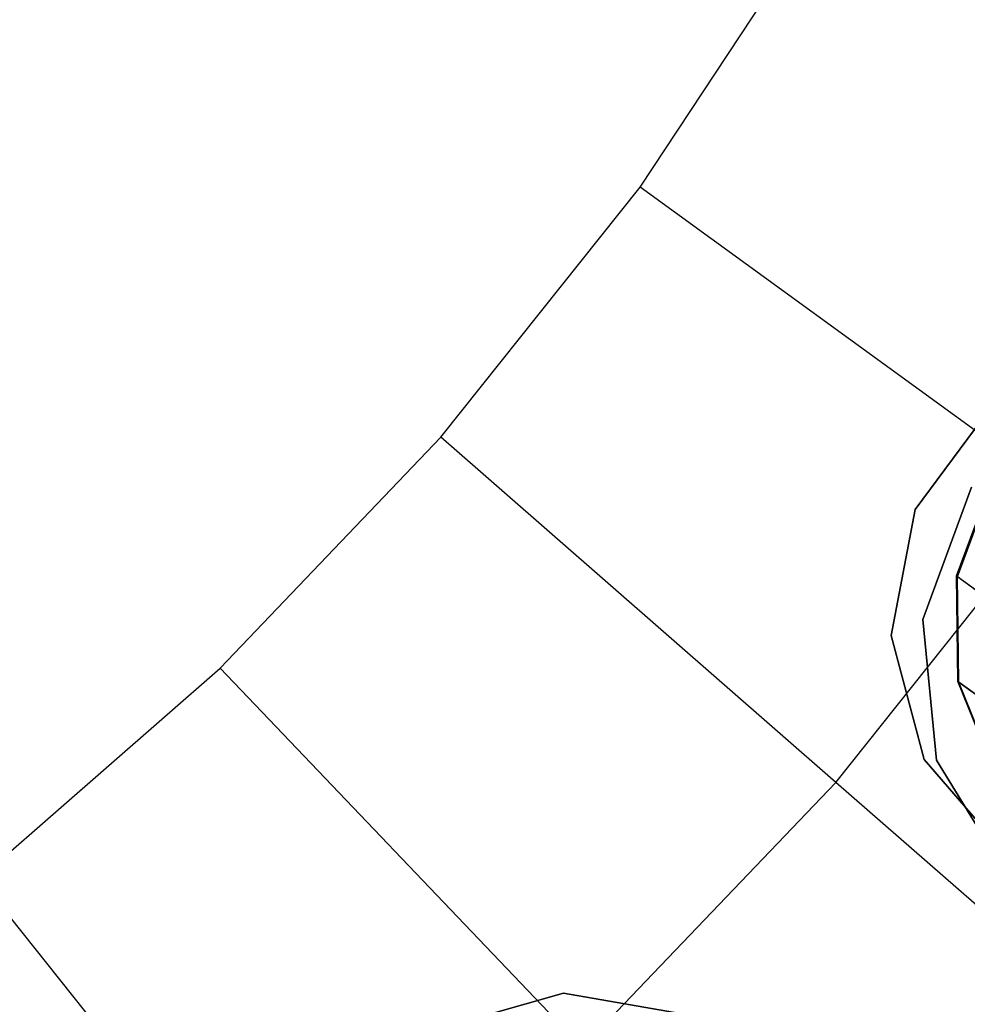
# Model space of a CAD drawing. Extents: x 0.3 to 7.1, y -3.38 to 3.38.
# Tile 393 of 604: x 4.48 to 4.81, y -1.01 to -0.67. Entities that reach past the tile are written whole.
import ezdxf

# ---------------------------------------------------------------- set-up
doc = ezdxf.new("R2010")
doc.units = 0
doc.header["$LTSCALE"] = 2.54
doc.layers.get('0').update_dxf_attribs({"linetype": 'CONTINUOUS'})

# ---------------------------------------------------------------- blocks, each defined once
blk = doc.blocks.new('SINGLES_AVVSTL_STL')
at = {"color": 0}
for p, q in [((4.69624, -0.7265, 5.4454), (4.75734, -0.63394, 5.4454)), ((4.69624, -0.7265, 5.4454), (4.75734, -0.63394, 5.4454)), ((4.62709, -0.81321, 5.4454), (4.69624, -0.7265, 5.4454)), ((4.62709, -0.81321, 5.4454), (4.69624, -0.7265, 5.4454)), ((4.84346, -0.83346, 5.30457), (4.69624, -0.7265, 5.4454)), ((4.84346, -0.83346, 5.30457), (4.69624, -0.7265, 5.4454)), ((4.79172, -0.83825, 54.83894), (4.8182, -0.80248, 54.83894)), ((4.8182, -0.80248, 54.63894), (4.79172, -0.83825, 54.63894)), ((4.8182, -0.80248, 54.63894), (4.79172, -0.83825, 54.63894)), ((4.79172, -0.83825, 54.83894), (4.8182, -0.80248, 54.83894)), ((4.79172, -0.83825, 20.47364), (4.8182, -0.80248, 20.47364)), ((4.8182, -0.80248, 20.27364), (4.79172, -0.83825, 20.27364)), ((4.8182, -0.80248, 20.27364), (4.79172, -0.83825, 20.27364)), ((4.79172, -0.83825, 20.47364), (4.8182, -0.80248, 20.47364)), ((4.55045, -0.89337, 5.4454), (4.62709, -0.81321, 5.4454)), ((4.55045, -0.89337, 5.4454), (4.62709, -0.81321, 5.4454)), ((4.76413, -0.93294, 5.30457), (4.62709, -0.81321, 5.4454)), ((4.76413, -0.93294, 5.30457), (4.62709, -0.81321, 5.4454)), ((4.80601, -0.86135, 54.68344), (4.81874, -0.82691, 54.68199)), ((4.80601, -0.86135, 54.68344), (4.81874, -0.82691, 54.68199)), ((4.80634, -0.86159, 54.76956), (4.81908, -0.82715, 54.77109)), ((4.80634, -0.86159, 54.76956), (4.81908, -0.82715, 54.77109)), ((4.76413, -0.93294, 5.30457), (4.84346, -0.83346, 5.30457)), ((4.76413, -0.93294, 5.30457), (4.84346, -0.83346, 5.30457)), ((4.79436, -0.87648, 61.72336), (4.81121, -0.83051, 61.72336)), ((4.81121, -0.83051, 61.52336), (4.79436, -0.87648, 61.52336)), ((4.81121, -0.83051, 61.52336), (4.79436, -0.87648, 61.52336)), ((4.79436, -0.87648, 61.72336), (4.81121, -0.83051, 61.72336)), ((4.7834, -0.88197, 54.83894), (4.79172, -0.83825, 54.83894)), ((4.79172, -0.83825, 54.63894), (4.7834, -0.88197, 54.63894)), ((4.79172, -0.83825, 54.63894), (4.7834, -0.88197, 54.63894)), ((4.7834, -0.88197, 54.83894), (4.79172, -0.83825, 54.83894)), ((4.7834, -0.88197, 20.47364), (4.79172, -0.83825, 20.47364)), ((4.79172, -0.83825, 20.27364), (4.7834, -0.88197, 20.27364)), ((4.79172, -0.83825, 20.27364), (4.7834, -0.88197, 20.27364)), ((4.7834, -0.88197, 20.47364), (4.79172, -0.83825, 20.47364)), ((4.79172, -0.83825, 54.63894), (4.79172, -0.83825, 54.83894)), ((4.79172, -0.83825, 54.63894), (4.79172, -0.83825, 54.83894)), ((4.79172, -0.83825, 20.27364), (4.79172, -0.83825, 20.47364)), ((4.79172, -0.83825, 20.27364), (4.79172, -0.83825, 20.47364)), ((4.8065, -0.89796, 54.68663), (4.80601, -0.86135, 54.68344)), ((4.80601, -0.86135, 54.68344), (4.83158, -0.87992, 54.58784)), ((4.80601, -0.86135, 54.68344), (4.83158, -0.87992, 54.58784)), ((4.80634, -0.86159, 54.76956), (4.80601, -0.86135, 54.68344)), ((4.8065, -0.89796, 54.68663), (4.80601, -0.86135, 54.68344)), ((4.80634, -0.86159, 54.76956), (4.80601, -0.86135, 54.68344)), ((4.8068, -0.89818, 54.76616), (4.80634, -0.86159, 54.76956)), ((4.83294, -0.88092, 54.86556), (4.80634, -0.86159, 54.76956)), ((4.8068, -0.89818, 54.76616), (4.80634, -0.86159, 54.76956)), ((4.83294, -0.88092, 54.86556), (4.80634, -0.86159, 54.76956)), ((4.79913, -0.9252, 61.72336), (4.79436, -0.87648, 61.72336)), ((4.79436, -0.87648, 61.52336), (4.79913, -0.9252, 61.52336)), ((4.79436, -0.87648, 61.52336), (4.79913, -0.9252, 61.52336)), ((4.79436, -0.87648, 61.52336), (4.79436, -0.87648, 61.72336)), ((4.79913, -0.9252, 61.72336), (4.79436, -0.87648, 61.72336)), ((4.79436, -0.87648, 61.52336), (4.79436, -0.87648, 61.72336)), ((4.79486, -0.92497, 54.83894), (4.7834, -0.88197, 54.83894)), ((4.7834, -0.88197, 54.63894), (4.79486, -0.92497, 54.63894)), ((4.7834, -0.88197, 54.63894), (4.79486, -0.92497, 54.63894)), ((4.7834, -0.88197, 54.63894), (4.7834, -0.88197, 54.83894)), ((4.79486, -0.92497, 54.83894), (4.7834, -0.88197, 54.83894)), ((4.7834, -0.88197, 54.63894), (4.7834, -0.88197, 54.83894)), ((4.79486, -0.92497, 20.47364), (4.7834, -0.88197, 20.47364)), ((4.7834, -0.88197, 20.27364), (4.79486, -0.92497, 20.27364)), ((4.7834, -0.88197, 20.27364), (4.79486, -0.92497, 20.27364)), ((4.7834, -0.88197, 20.27364), (4.7834, -0.88197, 20.47364)), ((4.79486, -0.92497, 20.47364), (4.7834, -0.88197, 20.47364)), ((4.7834, -0.88197, 20.27364), (4.7834, -0.88197, 20.47364)), ((4.46693, -0.96634, 5.4454), (4.55045, -0.89337, 5.4454)), ((4.46693, -0.96634, 5.4454), (4.55045, -0.89337, 5.4454)), ((4.6762, -1.0249, 5.30457), (4.55045, -0.89337, 5.4454)), ((4.6762, -1.0249, 5.30457), (4.55045, -0.89337, 5.4454)), ((4.82014, -0.93178, 54.69113), (4.8065, -0.89796, 54.68663)), ((4.8065, -0.89796, 54.68663), (4.83011, -0.91511, 54.59835)), ((4.8065, -0.89796, 54.68663), (4.83011, -0.91511, 54.59835)), ((4.8068, -0.89818, 54.76616), (4.8065, -0.89796, 54.68663)), ((4.82014, -0.93178, 54.69113), (4.8065, -0.89796, 54.68663)), ((4.8068, -0.89818, 54.76616), (4.8065, -0.89796, 54.68663)), ((4.82041, -0.93197, 54.76136), (4.8068, -0.89818, 54.76616)), ((4.83137, -0.91603, 54.85482), (4.8068, -0.89818, 54.76616)), ((4.82041, -0.93197, 54.76136), (4.8068, -0.89818, 54.76616)), ((4.83137, -0.91603, 54.85482), (4.8068, -0.89818, 54.76616)), ((4.82385, -0.95874, 54.83894), (4.79486, -0.92497, 54.83894)), ((4.79486, -0.92497, 54.63894), (4.82385, -0.95874, 54.63894)), ((4.79486, -0.92497, 54.63894), (4.82385, -0.95874, 54.63894)), ((4.79486, -0.92497, 54.63894), (4.79486, -0.92497, 54.83894)), ((4.82385, -0.95874, 54.83894), (4.79486, -0.92497, 54.83894)), ((4.79486, -0.92497, 54.63894), (4.79486, -0.92497, 54.83894)), ((4.82385, -0.95874, 20.47364), (4.79486, -0.92497, 20.47364)), ((4.79486, -0.92497, 20.27364), (4.82385, -0.95874, 20.27364)), ((4.79486, -0.92497, 20.27364), (4.82385, -0.95874, 20.27364)), ((4.79486, -0.92497, 20.27364), (4.79486, -0.92497, 20.47364)), ((4.82385, -0.95874, 20.47364), (4.79486, -0.92497, 20.47364)), ((4.79486, -0.92497, 20.27364), (4.79486, -0.92497, 20.47364)), ((4.82456, -0.96703, 61.72336), (4.79913, -0.9252, 61.72336)), ((4.79913, -0.9252, 61.52336), (4.82456, -0.96703, 61.52336)), ((4.79913, -0.9252, 61.52336), (4.82456, -0.96703, 61.52336)), ((4.79913, -0.9252, 61.52336), (4.79913, -0.9252, 61.72336)), ((4.82456, -0.96703, 61.72336), (4.79913, -0.9252, 61.72336)), ((4.79913, -0.9252, 61.52336), (4.79913, -0.9252, 61.72336)), ((4.6762, -1.0249, 5.30457), (4.76413, -0.93294, 5.30457)), ((4.6762, -1.0249, 5.30457), (4.76413, -0.93294, 5.30457)), ((4.89209, -1.04473, 5.1494), (4.76413, -0.93294, 5.30457)), ((4.89209, -1.04473, 5.1494), (4.76413, -0.93294, 5.30457)), ((4.58039, -1.10861, 5.30457), (4.46693, -0.96634, 5.4454)), ((4.58039, -1.10861, 5.30457), (4.46693, -0.96634, 5.4454)), ((4.62684, -1.0182, 54.83894), (4.66966, -1.00609, 54.83894)), ((4.66966, -1.00609, 54.63894), (4.62684, -1.0182, 54.63894)), ((4.66966, -1.00609, 54.63894), (4.62684, -1.0182, 54.63894)), ((4.62684, -1.0182, 54.83894), (4.66966, -1.00609, 54.83894)), ((4.62684, -1.0182, 20.47364), (4.66966, -1.00609, 20.47364)), ((4.66966, -1.00609, 20.27364), (4.62684, -1.0182, 20.27364)), ((4.66966, -1.00609, 20.27364), (4.62684, -1.0182, 20.27364)), ((4.62684, -1.0182, 20.47364), (4.66966, -1.00609, 20.47364)), ((4.66966, -1.00609, 54.83894), (4.7135, -1.01376, 54.83894)), ((4.7135, -1.01376, 54.63894), (4.66966, -1.00609, 54.63894)), ((4.66966, -1.00609, 54.63894), (4.66966, -1.00609, 54.83894)), ((4.66966, -1.00609, 54.63894), (4.66966, -1.00609, 54.83894)), ((4.7135, -1.01376, 54.63894), (4.66966, -1.00609, 54.63894)), ((4.66966, -1.00609, 54.83894), (4.7135, -1.01376, 54.83894)), ((4.66966, -1.00609, 20.47364), (4.7135, -1.01377, 20.47364)), ((4.7135, -1.01377, 20.27364), (4.66966, -1.00609, 20.27364)), ((4.66966, -1.00609, 20.27364), (4.66966, -1.00609, 20.47364)), ((4.66966, -1.00609, 20.27364), (4.66966, -1.00609, 20.47364)), ((4.7135, -1.01377, 20.27364), (4.66966, -1.00609, 20.27364)), ((4.66966, -1.00609, 20.47364), (4.7135, -1.01377, 20.47364))]:
    blk.add_line(p, q, dxfattribs=at)

msp = doc.modelspace()

# ---------------------------------------------------------------- block references
at = {"color": 0}
msp.add_blockref('SINGLES_AVVSTL_STL', (0, 0), dxfattribs=at)

doc.saveas('drawing.dxf')
